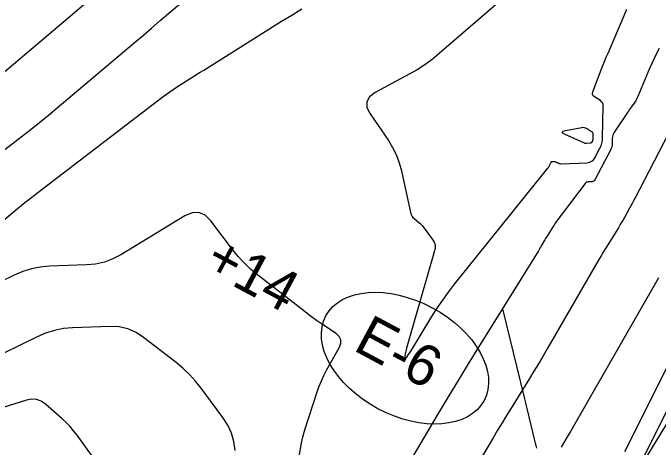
# Model space of a CAD drawing. Extents: x 1005228 to 1008882, y 1883389 to 1885754.
# Drawn here: x 1008294.8 to 1008393.3, y 1884988.4 to 1885054.7 of the extents above; entities that cross this region are included whole.
import ezdxf

# ---------------------------------------------------------------- set-up
doc = ezdxf.new("R2010")
doc.units = 0
for name, color, linetype in [('C-ANNO-NOTE', 7, 'Continuous'), ('R_Erosion', 7, 'Continuous'), ('S_BASELINE', 7, 'Continuous'), ('S_BRIDGE', 7, 'Continuous'), ('TSOBSTACLE', 7, 'Continuous')]:
    doc.layers.add(name, color=color, linetype=linetype)

msp = doc.modelspace()

# ---------------------------------------------------------------- linework, layer by layer
at = {"layer": 'C-ANNO-NOTE'}
for points in [[(1008287.523, 1885040.68), (1008309.224, 1885059.073)], [(1008290.833, 1885031.759), (1008296.272, 1885035.927), (1008297.611, 1885036.966), (1008298.937, 1885038.02), (1008300.251, 1885039.091), (1008301.552, 1885040.177), (1008313.338, 1885050.138), (1008314.663, 1885051.261), (1008315.985, 1885052.388), (1008317.304, 1885053.518), (1008318.62, 1885054.652), (1008323.879, 1885059.194)], [(1008293.555, 1885023.191), (1008296.39, 1885025.523), (1008299.28, 1885027.79), (1008317.748, 1885041.942), (1008318.241, 1885042.311), (1008318.741, 1885042.668), (1008319.248, 1885043.014), (1008319.764, 1885043.348), (1008321.843, 1885044.663), (1008322.363, 1885044.992), (1008322.883, 1885045.319), (1008323.404, 1885045.647), (1008323.925, 1885045.973), (1008335.814, 1885053.415), (1008337.366, 1885054.369), (1008338.932, 1885055.298)], [(1008393.439, 1885049.25), (1008393.046, 1885048.498), (1008392.673, 1885047.738), (1008392.318, 1885046.968), (1008391.983, 1885046.19), (1008390.218, 1885041.946), (1008390.117, 1885041.722), (1008390.005, 1885041.504), (1008389.881, 1885041.293), (1008389.745, 1885041.088), (1008389.179, 1885040.281), (1008389.039, 1885040.079), (1008388.899, 1885039.876), (1008388.76, 1885039.673), (1008388.623, 1885039.468), (1008386.549, 1885036.366), (1008386.442, 1885036.179), (1008386.364, 1885035.982), (1008386.315, 1885035.776), (1008386.296, 1885035.561), (1008386.278, 1885034.683), (1008386.261, 1885034.466), (1008386.22, 1885034.256), (1008386.155, 1885034.052), (1008386.065, 1885033.854), (1008383.628, 1885029.181), (1008383.553, 1885029.07), (1008383.458, 1885028.989), (1008383.345, 1885028.937), (1008383.212, 1885028.916), (1008382.643, 1885028.891), (1008382.508, 1885028.872), (1008382.387, 1885028.825), (1008382.28, 1885028.752), (1008382.187, 1885028.652), (1008378.007, 1885023.16), (1008377.799, 1885022.881), (1008377.599, 1885022.597), (1008377.406, 1885022.308), (1008377.219, 1885022.015), (1008376.348, 1885020.607), (1008376.235, 1885020.423), (1008376.123, 1885020.238), (1008376.013, 1885020.053), (1008375.904, 1885019.866), (1008375.472, 1885019.119), (1008375.363, 1885018.933), (1008375.253, 1885018.747), (1008375.141, 1885018.562), (1008375.028, 1885018.379), (1008365.881, 1885003.632), (1008364.324, 1885001.11), (1008362.78, 1884998.579), (1008361.249, 1884996.042), (1008359.73, 1884993.497), (1008349.334, 1884975.982)], [(1008396.38, 1885039.133), (1008389.728, 1885026.354), (1008389.53, 1885025.977), (1008389.33, 1885025.602), (1008389.128, 1885025.228), (1008388.923, 1885024.855), (1008388.097, 1885023.367), (1008387.889, 1885022.996), (1008387.676, 1885022.628), (1008387.458, 1885022.263), (1008387.237, 1885021.9), (1008385.611, 1885019.272), (1008385.267, 1885018.713), (1008384.928, 1885018.151), (1008384.592, 1885017.586), (1008384.261, 1885017.019), (1008376.369, 1885003.382), (1008375.702, 1885002.24), (1008375.026, 1885001.103), (1008374.342, 1884999.972), (1008373.65, 1884998.845), (1008370.861, 1884994.35), (1008370.167, 1884993.225), (1008369.478, 1884992.096), (1008368.795, 1884990.964), (1008368.117, 1884989.829), (1008364.689, 1884984.054)], [(1008338.533, 1884987.2), (1008338.738, 1884988.493), (1008339.023, 1884989.77), (1008339.386, 1884991.031), (1008341.249, 1884996.827), (1008341.548, 1884997.683), (1008341.888, 1884998.522), (1008342.269, 1884999.342), (1008342.692, 1885000.145), (1008344.647, 1885003.645), (1008344.881, 1885004.247), (1008344.876, 1885004.793), (1008344.633, 1885005.282), (1008344.153, 1885005.714), (1008341.753, 1885007.328), (1008341.157, 1885007.737), (1008340.568, 1885008.156), (1008339.987, 1885008.585), (1008339.413, 1885009.024), (1008332.118, 1885014.712), (1008331.072, 1885015.583), (1008330.09, 1885016.517), (1008329.172, 1885017.513), (1008328.317, 1885018.571), (1008325.023, 1885022.93), (1008324.157, 1885023.795), (1008323.204, 1885024.211), (1008322.166, 1885024.177), (1008321.041, 1885023.693), (1008311.282, 1885017.772), (1008310.046, 1885017.124), (1008308.76, 1885016.647), (1008307.422, 1885016.341), (1008306.034, 1885016.206), (1008300.377, 1885016.01), (1008298.981, 1885015.889), (1008297.62, 1885015.626), (1008296.294, 1885015.22), (1008295.005, 1885014.671), (1008278.272, 1885006.514)], [(1008393.373, 1885014.221), (1008393.125, 1885013.772), (1008379.938, 1884990.796), (1008379.587, 1884990.19), (1008379.232, 1884989.587), (1008378.873, 1884988.986), (1008378.509, 1884988.388)], [(1008328.713, 1884987.882), (1008328.524, 1884989.235), (1008328.152, 1884990.522), (1008327.598, 1884991.741), (1008326.862, 1884992.892), (1008323.553, 1884997.365), (1008322.692, 1884998.45), (1008321.764, 1884999.469), (1008320.767, 1885000.421), (1008319.703, 1885001.307), (1008314.762, 1885005.145), (1008313.595, 1885005.906), (1008312.353, 1885006.436), (1008311.035, 1885006.734), (1008309.643, 1885006.801), (1008303.924, 1885006.602), (1008302.512, 1885006.48), (1008301.137, 1885006.214), (1008299.797, 1885005.803), (1008298.493, 1885005.249), (1008290.763, 1885001.48)], [(1008383.875, 1884974.402), (1008401.635, 1885003.404)], [(1008311.576, 1884980.463), (1008304.591, 1884990.206), (1008304.077, 1884990.882), (1008303.527, 1884991.525), (1008302.941, 1884992.136), (1008302.319, 1884992.714), (1008299.76, 1884994.961), (1008299.098, 1884995.421), (1008298.394, 1884995.676), (1008297.646, 1884995.728), (1008296.855, 1884995.575), (1008274.637, 1884988.603)]]:
    msp.add_lwpolyline(points, dxfattribs=at)
msp.add_lwpolyline([(1008383.084, 1885034.864), (1008383.035, 1885034.821), (1008382.975, 1885034.794), (1008382.906, 1885034.783), (1008382.385, 1885034.76), (1008382.275, 1885034.762), (1008382.167, 1885034.776), (1008382.061, 1885034.803), (1008381.958, 1885034.843), (1008379.101, 1885036.141), (1008378.774, 1885036.328), (1008378.676, 1885036.489), (1008378.808, 1885036.623), (1008379.17, 1885036.731), (1008381.64, 1885037.219), (1008381.83, 1885037.239), (1008382.013, 1885037.223), (1008382.189, 1885037.171), (1008382.358, 1885037.082), (1008383.117, 1885036.596), (1008383.22, 1885036.512), (1008383.293, 1885036.411), (1008383.335, 1885036.295), (1008383.348, 1885036.162), (1008383.333, 1885035.466), (1008383.327, 1885035.393), (1008383.314, 1885035.322), (1008383.291, 1885035.253), (1008383.261, 1885035.186), (1008383.124, 1885034.922)], close=True, dxfattribs=at)
at = {"layer": 'R_Erosion'}
msp.add_ellipse((1008354.663, 1885001.964), major_axis=(12.077, -6.463), ratio=0.638788, dxfattribs=at)
at = {"layer": 'S_BRIDGE'}
msp.add_lwpolyline([(1008378.512, 1885064.562), (1008359.893, 1885048.487), (1008358.813, 1885047.604), (1008357.691, 1885046.784), (1008356.525, 1885046.027), (1008355.317, 1885045.332), (1008350.115, 1885042.523), (1008349.249, 1885041.881), (1008348.831, 1885041.13), (1008348.858, 1885040.271), (1008349.333, 1885039.304), (1008352.131, 1885035.206), (1008352.772, 1885034.167), (1008353.307, 1885033.081), (1008353.735, 1885031.949), (1008354.056, 1885030.771), (1008355.565, 1885024.022), (1008355.633, 1885023.804), (1008355.735, 1885023.607), (1008355.871, 1885023.432), (1008356.041, 1885023.279), (1008356.788, 1885022.71), (1008356.969, 1885022.562), (1008357.137, 1885022.402), (1008357.294, 1885022.23), (1008357.439, 1885022.047), (1008358.881, 1885020.08), (1008359.115, 1885019.68), (1008359.244, 1885019.261), (1008359.267, 1885018.823), (1008359.186, 1885018.366), (1008354.898, 1885003.493), (1008354.631, 1885002.387), (1008354.663, 1885001.964), (1008354.997, 1885002.226), (1008355.63, 1885003.172), (1008358.765, 1885008.325), (1008359.568, 1885009.6), (1008360.412, 1885010.845), (1008361.297, 1885012.063), (1008362.222, 1885013.252), (1008376.482, 1885030.985), (1008376.552, 1885031.078), (1008376.616, 1885031.174), (1008376.674, 1885031.275), (1008376.726, 1885031.379), (1008376.963, 1885031.898), (1008376.995, 1885031.95), (1008377.037, 1885031.988), (1008377.088, 1885032.012), (1008377.149, 1885032.021), (1008377.434, 1885032.028), (1008377.488, 1885032.026), (1008377.54, 1885032.017), (1008377.591, 1885032.002), (1008377.64, 1885031.979), (1008377.833, 1885031.876), (1008377.882, 1885031.851), (1008377.931, 1885031.826), (1008377.98, 1885031.802), (1008378.03, 1885031.779), (1008378.233, 1885031.687), (1008378.284, 1885031.667), (1008378.336, 1885031.654), (1008378.389, 1885031.647), (1008378.444, 1885031.646), (1008382.453, 1885031.823), (1008382.836, 1885031.885), (1008383.165, 1885032.033), (1008383.438, 1885032.268), (1008383.656, 1885032.59), (1008384.418, 1885034.05), (1008384.586, 1885034.421), (1008384.708, 1885034.804), (1008384.785, 1885035.198), (1008384.816, 1885035.604), (1008384.919, 1885040.482), (1008384.896, 1885040.733), (1008384.815, 1885040.953), (1008384.678, 1885041.142), (1008384.483, 1885041.301), (1008383.588, 1885041.875), (1008383.404, 1885042.031), (1008383.3, 1885042.214), (1008383.275, 1885042.423), (1008383.331, 1885042.658), (1008384.615, 1885046.013), (1008384.864, 1885046.653), (1008385.12, 1885047.291), (1008385.382, 1885047.926), (1008385.651, 1885048.558), (1008388.127, 1885054.29), (1008388.545, 1885055.248)], dxfattribs=at)
at = {"layer": 'TSOBSTACLE'}
for points in [[(1008412.441, 1885036.187), (1008388.144, 1884987.683)], [(1008390.747, 1884986.184), (1008414.812, 1885034.224)], [(1008369.533, 1885009.52), (1008372.865, 1884995.987), (1008372.97, 1884995.556), (1008373.076, 1884995.124), (1008373.18, 1884994.692), (1008373.283, 1884994.26), (1008374.448, 1884989.383), (1008374.537, 1884989.003), (1008374.624, 1884988.621), (1008374.709, 1884988.239)]]:
    msp.add_lwpolyline(points, dxfattribs=at)

# ---------------------------------------------------------------- texts
at = {"layer": 'R_Erosion'}
msp.add_text('E-6', height=6.2498, rotation=331.84494, dxfattribs=at).set_placement((1008346.567, 1885003.275))
at = {"layer": 'S_BASELINE'}
msp.add_text('+14', height=6.2498, rotation=331.84494, dxfattribs=at).set_placement((1008323.692, 1885015.518))

doc.saveas('drawing.dxf')
